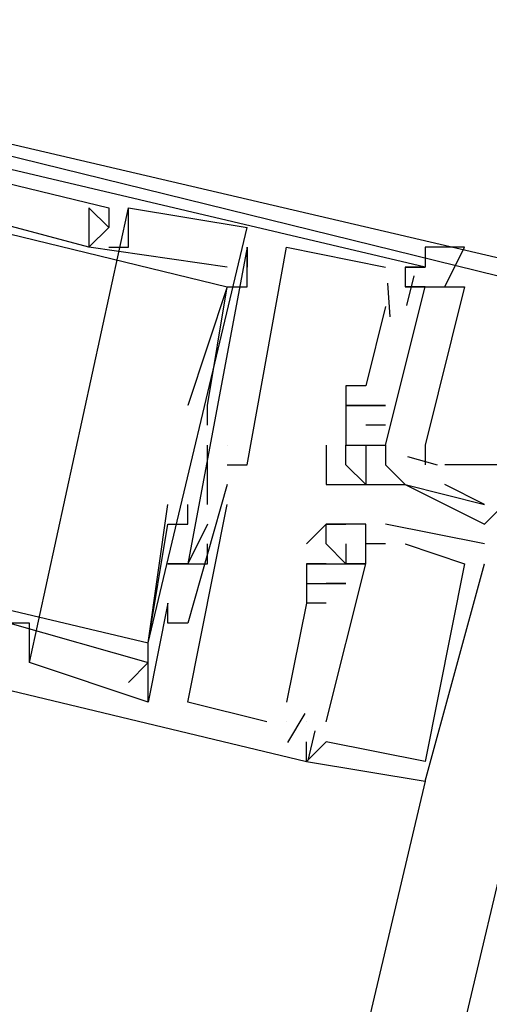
# Model space of a CAD drawing. Header units: feet. Extents: x -79 to 198, y -22 to 181.
# Tile 287 of 318: x 123.7 to 124.017, y 143.827 to 144.491. Entities that reach past the tile are written whole.
import ezdxf

# ---------------------------------------------------------------- set-up
doc = ezdxf.new("R2010")
doc.units = ezdxf.units.FT
doc.layers.add('A-LINEA', color=7, linetype='CONTINUOUS')

msp = doc.modelspace()

# ---------------------------------------------------------------- linework, layer by layer
at = {"layer": 'A-LINEA'}
for p, q in [((123.7067, 144.0578), (123.7733, 144.3644)), ((123.7067, 144.0578), (123.7733, 144.3644)), ((123.7067, 144.0578), (123.7733, 144.3644)), ((123.7467, 144.3644), (123.7467, 144.3644)), ((123.7467, 144.3644), (123.7467, 144.3644)), ((123.7467, 144.3644), (123.7467, 144.3644)), ((123.76, 144.3644), (123.76, 144.3644)), ((123.76, 144.3644), (123.76, 144.3644)), ((123.76, 144.3644), (123.76, 144.3644)), ((123.7733, 144.3644), (123.7733, 144.3644)), ((123.7733, 144.3644), (123.7733, 144.3644)), ((123.7733, 144.3644), (123.7733, 144.3644)), ((123.76, 144.3511), (123.76, 144.3511)), ((123.76, 144.3511), (123.76, 144.3511)), ((123.76, 144.3511), (123.76, 144.3511)), ((123.76, 144.3511), (123.76, 144.3511)), ((123.76, 144.3511), (123.76, 144.3511)), ((123.76, 144.3511), (123.76, 144.3511)), ((123.7867, 144.0711), (123.8533, 144.3511)), ((123.7867, 144.0711), (123.8533, 144.3511)), ((123.7867, 144.0711), (123.8533, 144.3511)), ((123.8533, 144.3511), (123.8533, 144.3511)), ((123.8533, 144.3511), (123.8533, 144.3511)), ((123.8533, 144.3511), (123.8533, 144.3511)), ((123.7467, 144.3378), (123.7467, 144.3378)), ((123.7467, 144.3378), (123.7467, 144.3378)), ((123.7467, 144.3378), (123.7467, 144.3378)), ((123.7467, 144.3378), (123.7467, 144.3378)), ((123.7467, 144.3378), (123.7467, 144.3378)), ((123.7467, 144.3378), (123.7467, 144.3378)), ((123.7467, 144.3378), (123.7467, 144.3378)), ((123.7467, 144.3378), (123.7467, 144.3378)), ((123.7467, 144.3378), (123.7467, 144.3378)), ((123.76, 144.3378), (123.76, 144.3378)), ((123.76, 144.3378), (123.76, 144.3378)), ((123.76, 144.3378), (123.76, 144.3378)), ((123.7733, 144.3378), (123.7733, 144.3378)), ((123.7733, 144.3378), (123.7733, 144.3378)), ((123.7733, 144.3378), (123.7733, 144.3378)), ((123.8533, 144.3378), (123.8533, 144.3244)), ((123.8533, 144.3378), (123.8533, 144.3378)), ((123.8533, 144.3378), (123.8533, 144.3378)), ((123.8533, 144.3378), (123.8533, 144.3244)), ((123.8533, 144.3378), (123.8533, 144.3378)), ((123.8533, 144.3378), (123.8533, 144.3378)), ((123.8533, 144.3378), (123.8533, 144.3244)), ((123.8533, 144.3378), (123.8533, 144.3378)), ((123.8533, 144.3378), (123.8533, 144.3378)), ((123.88, 144.3378), (123.88, 144.3378)), ((123.88, 144.3378), (123.88, 144.3378)), ((123.88, 144.3378), (123.88, 144.3378)), ((123.84, 144.3244), (123.84, 144.3244)), ((123.84, 144.3244), (123.84, 144.3244)), ((123.84, 144.3244), (123.84, 144.3244)), ((123.8533, 144.3244), (123.8533, 144.3244)), ((123.8533, 144.3244), (123.8533, 144.3244)), ((123.8533, 144.3244), (123.8533, 144.3244)), ((123.9467, 144.3244), (123.9467, 144.3244)), ((123.9467, 144.3244), (123.9467, 144.3244)), ((123.9467, 144.3244), (123.9467, 144.3244)), ((123.96, 144.3244), (123.96, 144.3244)), ((123.96, 144.3244), (123.96, 144.3244)), ((123.96, 144.3244), (123.96, 144.3244)), ((123.9733, 144.3244), (123.9733, 144.3244)), ((123.9733, 144.3244), (123.9733, 144.3244)), ((123.9733, 144.3244), (123.9733, 144.3244)), ((123.9657, 144.3184), (123.9609, 144.2984)), ((123.9657, 144.3184), (123.9609, 144.2984)), ((123.9657, 144.3184), (123.9609, 144.2984)), ((123.84, 144.3111), (123.84, 144.3111)), ((123.84, 144.3111), (123.84, 144.3111)), ((123.84, 144.3111), (123.84, 144.3111)), ((123.84, 144.3111), (123.84, 144.3111)), ((123.84, 144.3111), (123.84, 144.3111)), ((123.84, 144.3111), (123.84, 144.3111)), ((123.8533, 144.3111), (123.8533, 144.3111)), ((123.8533, 144.3111), (123.8533, 144.3111)), ((123.8533, 144.3111), (123.8533, 144.3111)), ((123.9479, 144.3136), (123.9495, 144.2909)), ((123.9479, 144.3136), (123.9495, 144.2909)), ((123.9479, 144.3136), (123.9495, 144.2909)), ((123.96, 144.3111), (123.96, 144.3111)), ((123.96, 144.3111), (123.96, 144.3111)), ((123.96, 144.3111), (123.96, 144.3111)), ((123.9733, 144.3111), (123.9733, 144.3111)), ((123.9733, 144.3111), (123.9733, 144.3111)), ((123.9733, 144.3111), (123.9733, 144.3111)), ((123.9467, 144.2978), (123.9333, 144.2444)), ((123.9467, 144.2978), (123.9333, 144.2444)), ((123.9467, 144.2978), (123.9333, 144.2444)), ((123.9467, 144.2978), (123.9467, 144.2978)), ((123.9467, 144.2978), (123.9467, 144.2978)), ((123.9467, 144.2978), (123.9467, 144.2978)), ((123.92, 144.2444), (123.92, 144.2444)), ((123.92, 144.2444), (123.92, 144.2444)), ((123.92, 144.2444), (123.92, 144.2444)), ((123.9333, 144.2444), (123.9333, 144.2444)), ((123.9333, 144.2444), (123.9333, 144.2444)), ((123.9333, 144.2444), (123.9333, 144.2444)), ((123.8133, 144.2311), (123.8133, 144.2311)), ((123.8133, 144.2311), (123.8133, 144.2311)), ((123.8133, 144.2311), (123.8133, 144.2311)), ((123.8267, 144.2311), (123.8267, 144.2311)), ((123.8267, 144.2311), (123.8267, 144.2311)), ((123.8267, 144.2311), (123.8267, 144.2311)), ((123.92, 144.2311), (123.92, 144.2311)), ((123.92, 144.2311), (123.92, 144.2311)), ((123.92, 144.2311), (123.92, 144.2311)), ((123.92, 144.2311), (123.92, 144.2311)), ((123.92, 144.2311), (123.92, 144.2311)), ((123.92, 144.2311), (123.92, 144.2311)), ((123.92, 144.2311), (123.92, 144.2311)), ((123.92, 144.2311), (123.92, 144.2311)), ((123.92, 144.2311), (123.92, 144.2311)), ((123.9333, 144.2311), (123.9333, 144.2311)), ((123.9333, 144.2311), (123.9333, 144.2311)), ((123.9333, 144.2311), (123.9333, 144.2311)), ((123.9333, 144.2311), (123.9333, 144.2311)), ((123.9333, 144.2311), (123.9333, 144.2311)), ((123.9333, 144.2311), (123.9333, 144.2311)), ((123.9333, 144.2311), (123.9333, 144.2311)), ((123.9333, 144.2311), (123.9333, 144.2311)), ((123.9333, 144.2311), (123.9333, 144.2311)), ((123.9333, 144.2311), (123.9333, 144.2311)), ((123.9333, 144.2311), (123.9333, 144.2311)), ((123.9333, 144.2311), (123.9333, 144.2311)), ((123.9467, 144.2311), (123.9467, 144.2311)), ((123.9467, 144.2311), (123.9467, 144.2311)), ((123.9467, 144.2311), (123.9467, 144.2311)), ((123.9467, 144.2311), (123.9467, 144.2311)), ((123.9467, 144.2311), (123.9467, 144.2311)), ((123.9467, 144.2311), (123.9467, 144.2311)), ((123.8267, 144.2178), (123.8267, 144.2178)), ((123.8267, 144.2178), (123.8267, 144.2178)), ((123.8267, 144.2178), (123.8267, 144.2178)), ((123.92, 144.2178), (123.92, 144.2178)), ((123.92, 144.2178), (123.92, 144.2178)), ((123.92, 144.2178), (123.92, 144.2178)), ((123.92, 144.2178), (123.92, 144.2178)), ((123.92, 144.2178), (123.92, 144.2178)), ((123.92, 144.2178), (123.92, 144.2178)), ((123.9467, 144.2178), (123.9333, 144.2178)), ((123.9333, 144.2178), (123.9333, 144.2178)), ((123.9467, 144.2178), (123.9333, 144.2178)), ((123.9333, 144.2178), (123.9333, 144.2178)), ((123.9467, 144.2178), (123.9333, 144.2178)), ((123.9333, 144.2178), (123.9333, 144.2178)), ((123.9467, 144.2178), (123.9467, 144.2178)), ((123.9467, 144.2178), (123.9467, 144.2178)), ((123.9467, 144.2178), (123.9467, 144.2178)), ((123.8267, 144.1644), (123.8267, 144.2044)), ((123.8267, 144.2044), (123.8267, 144.2044)), ((123.8267, 144.1644), (123.8267, 144.2044)), ((123.8267, 144.2044), (123.8267, 144.2044)), ((123.8267, 144.1644), (123.8267, 144.2044)), ((123.8267, 144.2044), (123.8267, 144.2044)), ((123.84, 144.2044), (123.84, 144.2044)), ((123.84, 144.2044), (123.84, 144.2044)), ((123.84, 144.2044), (123.84, 144.2044)), ((123.84, 144.2044), (123.84, 144.2044)), ((123.84, 144.2044), (123.84, 144.2044)), ((123.84, 144.2044), (123.84, 144.2044)), ((123.9067, 144.2044), (123.9067, 144.2044)), ((123.92, 144.2044), (123.92, 144.2044)), ((123.92, 144.2044), (123.92, 144.2044)), ((123.92, 144.2044), (123.92, 144.2044)), ((123.92, 144.2044), (123.92, 144.2044)), ((123.92, 144.2044), (123.92, 144.2044)), ((123.92, 144.2044), (123.92, 144.2044)), ((123.9333, 144.2044), (123.9333, 144.2044)), ((123.9333, 144.2044), (123.9333, 144.2044)), ((123.9333, 144.2044), (123.9333, 144.2044)), ((123.9333, 144.2044), (123.9333, 144.2044)), ((123.9333, 144.2044), (123.9333, 144.2044)), ((123.9467, 144.2044), (123.9467, 144.2044)), ((123.9467, 144.2044), (123.9467, 144.2044)), ((123.9467, 144.2044), (123.9467, 144.2044)), ((123.9467, 144.2044), (123.9467, 144.2044)), ((123.9615, 144.1967), (123.9814, 144.1911)), ((123.9615, 144.1967), (123.9814, 144.1911)), ((123.9615, 144.1967), (123.9814, 144.1911)), ((123.84, 144.1911), (123.84, 144.1911)), ((123.84, 144.1911), (123.84, 144.1911)), ((123.84, 144.1911), (123.84, 144.1911)), ((123.8533, 144.1911), (123.8533, 144.1911)), ((123.8533, 144.1911), (123.8533, 144.1911)), ((123.8533, 144.1911), (123.8533, 144.1911)), ((123.92, 144.1911), (123.92, 144.1911)), ((123.9333, 144.1911), (123.9333, 144.1911)), ((123.9467, 144.1911), (123.9467, 144.1911)), ((124.0267, 144.1911), (123.9867, 144.1911)), ((123.84, 144.1778), (123.84, 144.1778)), ((123.84, 144.1778), (123.84, 144.1778)), ((123.84, 144.1778), (123.84, 144.1778)), ((123.9067, 144.1778), (123.9067, 144.1778)), ((123.92, 144.1778), (123.92, 144.1778)), ((123.9333, 144.1778), (123.9333, 144.1778)), ((123.9467, 144.1778), (123.9467, 144.1778)), ((123.9467, 144.1778), (123.9467, 144.1778)), ((123.96, 144.1778), (123.96, 144.1778)), ((123.96, 144.1778), (123.96, 144.1778)), ((123.96, 144.1778), (123.96, 144.1778)), ((123.96, 144.1778), (123.96, 144.1778)), ((123.8, 144.1644), (123.8, 144.1644)), ((123.8, 144.1644), (123.8, 144.1644)), ((123.8, 144.1644), (123.8, 144.1644)), ((123.8133, 144.1644), (123.8133, 144.1644)), ((123.8133, 144.1644), (123.8133, 144.1644)), ((123.8133, 144.1644), (123.8133, 144.1644)), ((123.8267, 144.1644), (123.8267, 144.1644)), ((123.8267, 144.1644), (123.8267, 144.1644)), ((123.8267, 144.1644), (123.8267, 144.1644)), ((123.84, 144.1644), (123.84, 144.1644)), ((123.84, 144.1644), (123.84, 144.1644)), ((123.84, 144.1644), (123.84, 144.1644)), ((124.0133, 144.1644), (124.0133, 144.1644)), ((124.0267, 144.1644), (124.0133, 144.1511)), ((124.0133, 144.1644), (124.0133, 144.1644)), ((123.8, 144.1511), (123.8, 144.1511)), ((123.8, 144.1511), (123.8, 144.1511)), ((123.8, 144.1511), (123.8, 144.1511)), ((123.8133, 144.1511), (123.8133, 144.1511)), ((123.8133, 144.1511), (123.8133, 144.1511)), ((123.8133, 144.1511), (123.8133, 144.1511)), ((123.8267, 144.1511), (123.8267, 144.1511)), ((123.8267, 144.1511), (123.8267, 144.1511)), ((123.8267, 144.1511), (123.8267, 144.1511)), ((123.9067, 144.1511), (123.9067, 144.1511)), ((123.9067, 144.1511), (123.9067, 144.1511)), ((123.9067, 144.1511), (123.9067, 144.1511)), ((123.9067, 144.1511), (123.9067, 144.1511)), ((123.9067, 144.1511), (123.9067, 144.1511)), ((123.9067, 144.1511), (123.9067, 144.1511)), ((123.92, 144.1511), (123.92, 144.1511)), ((123.92, 144.1511), (123.92, 144.1511)), ((123.92, 144.1511), (123.92, 144.1511)), ((123.92, 144.1511), (123.92, 144.1511)), ((123.92, 144.1511), (123.92, 144.1511)), ((123.92, 144.1511), (123.92, 144.1511)), ((123.9333, 144.1511), (123.9333, 144.1511)), ((123.9333, 144.1511), (123.9333, 144.1511)), ((123.9333, 144.1511), (123.9333, 144.1511)), ((124.0133, 144.1378), (123.9467, 144.1511)), ((123.9467, 144.1511), (123.9467, 144.1511)), ((124.0133, 144.1378), (123.9467, 144.1511)), ((123.9467, 144.1511), (123.9467, 144.1511)), ((124.0133, 144.1378), (123.9467, 144.1511)), ((123.9467, 144.1511), (123.9467, 144.1511)), ((124.0133, 144.1511), (124.0133, 144.1511)), ((123.8267, 144.1378), (123.8267, 144.1378)), ((123.8267, 144.1378), (123.8267, 144.1378)), ((123.8267, 144.1378), (123.8267, 144.1378)), ((123.8933, 144.1378), (123.8933, 144.1378)), ((123.8933, 144.1378), (123.8933, 144.1378)), ((123.8933, 144.1378), (123.8933, 144.1378)), ((123.9067, 144.1378), (123.9067, 144.1378)), ((123.9067, 144.1378), (123.9067, 144.1378)), ((123.9067, 144.1378), (123.9067, 144.1378)), ((123.92, 144.1378), (123.92, 144.1378)), ((123.92, 144.1378), (123.92, 144.1378)), ((123.92, 144.1378), (123.92, 144.1378)), ((123.9333, 144.1378), (123.9333, 144.1378)), ((123.9333, 144.1378), (123.9333, 144.1378)), ((123.9333, 144.1378), (123.9333, 144.1378)), ((123.9333, 144.1378), (123.9333, 144.1378)), ((123.9333, 144.1378), (123.9333, 144.1378)), ((123.9333, 144.1378), (123.9333, 144.1378)), ((123.9467, 144.1378), (123.9467, 144.1378)), ((123.9467, 144.1378), (123.9467, 144.1378)), ((123.9467, 144.1378), (123.9467, 144.1378)), ((123.9467, 144.1378), (123.9467, 144.1378)), ((123.9467, 144.1378), (123.9467, 144.1378)), ((123.9467, 144.1378), (123.9467, 144.1378)), ((123.96, 144.1378), (123.96, 144.1378)), ((123.96, 144.1378), (123.96, 144.1378)), ((123.96, 144.1378), (123.96, 144.1378)), ((124.0133, 144.1378), (124.0133, 144.1378)), ((124.0133, 144.1378), (124.0133, 144.1378)), ((124.0133, 144.1378), (124.0133, 144.1378)), ((123.8, 144.1244), (123.8, 144.1244)), ((123.8, 144.1244), (123.8, 144.1244)), ((123.8, 144.1244), (123.8, 144.1244)), ((123.8133, 144.1244), (123.8133, 144.1244)), ((123.8133, 144.1244), (123.8133, 144.1244)), ((123.8133, 144.1244), (123.8133, 144.1244)), ((123.8133, 144.1244), (123.8133, 144.1244)), ((123.8133, 144.1244), (123.8133, 144.1244)), ((123.8133, 144.1244), (123.8133, 144.1244)), ((123.8133, 144.1244), (123.8133, 144.1244)), ((123.8133, 144.1244), (123.8133, 144.1244)), ((123.8133, 144.1244), (123.8133, 144.1244)), ((123.8267, 144.1244), (123.8267, 144.1244)), ((123.8267, 144.1244), (123.8267, 144.1244)), ((123.8267, 144.1244), (123.8267, 144.1244)), ((123.8267, 144.1244), (123.8267, 144.1244)), ((123.8267, 144.1244), (123.8267, 144.1244)), ((123.8267, 144.1244), (123.8267, 144.1244)), ((123.8933, 144.1244), (123.8933, 144.1244)), ((123.8933, 144.1244), (123.8933, 144.1244)), ((123.8933, 144.1244), (123.8933, 144.1244)), ((123.8933, 144.1244), (123.8933, 144.1244)), ((123.8933, 144.1244), (123.8933, 144.1244)), ((123.8933, 144.1244), (123.8933, 144.1244)), ((123.8933, 144.1244), (123.8933, 144.1244)), ((123.8933, 144.1244), (123.8933, 144.1244)), ((123.8933, 144.1244), (123.8933, 144.1244)), ((123.9067, 144.1244), (123.9067, 144.1244)), ((123.9067, 144.1244), (123.9067, 144.1244)), ((123.9067, 144.1244), (123.9067, 144.1244)), ((123.9067, 144.1244), (123.9067, 144.1244)), ((123.9067, 144.1244), (123.9067, 144.1244)), ((123.9067, 144.1244), (123.9067, 144.1244)), ((123.92, 144.1244), (123.92, 144.1244)), ((123.92, 144.1244), (123.92, 144.1244)), ((123.92, 144.1244), (123.92, 144.1244)), ((123.92, 144.1244), (123.92, 144.1244)), ((123.92, 144.1244), (123.92, 144.1244)), ((123.92, 144.1244), (123.92, 144.1244)), ((123.92, 144.1244), (123.92, 144.1244)), ((123.92, 144.1244), (123.92, 144.1244)), ((123.92, 144.1244), (123.92, 144.1244)), ((123.9333, 144.1244), (123.9333, 144.1244)), ((123.9333, 144.1244), (123.9333, 144.1244)), ((123.9333, 144.1244), (123.9333, 144.1244)), ((123.9333, 144.1244), (123.9333, 144.1244)), ((123.9333, 144.1244), (123.9333, 144.1244)), ((123.9333, 144.1244), (123.9333, 144.1244)), ((124, 144.1244), (124, 144.1244)), ((124, 144.1244), (124, 144.1244)), ((124, 144.1244), (124, 144.1244)), ((124.0133, 144.1244), (124.0133, 144.1244)), ((124.0133, 144.1244), (124.0133, 144.1244)), ((124.0133, 144.1244), (124.0133, 144.1244)), ((123.8933, 144.1111), (123.8933, 144.1111)), ((123.8933, 144.1111), (123.8933, 144.1111)), ((123.8933, 144.1111), (123.8933, 144.1111)), ((123.8933, 144.1111), (123.8933, 144.1111)), ((123.8933, 144.1111), (123.8933, 144.1111)), ((123.8933, 144.1111), (123.8933, 144.1111)), ((123.9067, 144.1111), (123.9067, 144.1111)), ((123.9067, 144.1111), (123.9067, 144.1111)), ((123.9067, 144.1111), (123.9067, 144.1111)), ((123.9067, 144.1111), (123.9067, 144.1111)), ((123.9067, 144.1111), (123.9067, 144.1111)), ((123.9067, 144.1111), (123.9067, 144.1111)), ((123.9067, 144.1111), (123.9067, 144.1111)), ((123.9067, 144.1111), (123.9067, 144.1111)), ((123.9067, 144.1111), (123.9067, 144.1111)), ((123.92, 144.1111), (123.92, 144.1111)), ((123.92, 144.1111), (123.92, 144.1111)), ((123.92, 144.1111), (123.92, 144.1111)), ((123.92, 144.1111), (123.92, 144.1111)), ((123.92, 144.1111), (123.92, 144.1111)), ((123.92, 144.1111), (123.92, 144.1111)), ((123.8, 144.0978), (123.8, 144.0978)), ((123.8, 144.0978), (123.8, 144.0978)), ((123.8, 144.0978), (123.8, 144.0978)), ((123.9067, 144.0978), (123.8933, 144.0978)), ((123.8933, 144.0978), (123.8933, 144.0978)), ((123.8933, 144.0978), (123.8933, 144.0978)), ((123.9067, 144.0978), (123.8933, 144.0978)), ((123.8933, 144.0978), (123.8933, 144.0978)), ((123.8933, 144.0978), (123.8933, 144.0978)), ((123.9067, 144.0978), (123.8933, 144.0978)), ((123.8933, 144.0978), (123.8933, 144.0978)), ((123.8933, 144.0978), (123.8933, 144.0978)), ((123.9067, 144.0978), (123.9067, 144.0978)), ((123.9067, 144.0978), (123.9067, 144.0978)), ((123.9067, 144.0978), (123.9067, 144.0978)), ((123.7067, 144.0844), (123.7067, 144.0844)), ((123.7067, 144.0844), (123.7067, 144.0844)), ((123.7067, 144.0844), (123.7067, 144.0844)), ((123.8, 144.0844), (123.8, 144.0844)), ((123.8, 144.0844), (123.8, 144.0844)), ((123.8, 144.0844), (123.8, 144.0844)), ((123.8133, 144.0844), (123.8133, 144.0844)), ((123.8133, 144.0844), (123.8133, 144.0844)), ((123.8133, 144.0844), (123.8133, 144.0844)), ((123.7867, 144.0711), (123.7867, 144.0711)), ((123.7867, 144.0711), (123.7867, 144.0711)), ((123.7867, 144.0711), (123.7867, 144.0711)), ((123.7867, 144.0711), (123.7867, 144.0711)), ((123.7867, 144.0711), (123.7867, 144.0711)), ((123.7867, 144.0711), (123.7867, 144.0711)), ((123.7067, 144.0578), (123.7067, 144.0578)), ((123.7067, 144.0578), (123.7067, 144.0578)), ((123.7067, 144.0578), (123.7067, 144.0578)), ((123.7733, 144.0444), (123.7867, 144.0578)), ((123.7733, 144.0444), (123.7867, 144.0578)), ((123.7733, 144.0444), (123.7867, 144.0578)), ((123.7867, 144.0578), (123.7867, 144.0578)), ((123.7867, 144.0578), (123.7867, 144.0578)), ((123.7867, 144.0578), (123.7867, 144.0578)), ((123.7733, 144.0444), (123.7733, 144.0444)), ((123.7733, 144.0444), (123.7733, 144.0444)), ((123.7733, 144.0444), (123.7733, 144.0444)), ((123.7867, 144.0311), (123.7867, 144.0311)), ((123.7867, 144.0311), (123.7867, 144.0311)), ((123.7867, 144.0311), (123.7867, 144.0311)), ((123.7867, 144.0311), (123.7867, 144.0311)), ((123.7867, 144.0311), (123.7867, 144.0311)), ((123.7867, 144.0311), (123.7867, 144.0311)), ((123.7867, 144.0311), (123.7867, 144.0311)), ((123.7867, 144.0311), (123.7867, 144.0311)), ((123.7867, 144.0311), (123.7867, 144.0311)), ((123.8133, 144.0311), (123.8133, 144.0311)), ((123.8133, 144.0311), (123.8133, 144.0311)), ((123.8133, 144.0311), (123.8133, 144.0311)), ((123.88, 144.0311), (123.88, 144.0311)), ((123.88, 144.0311), (123.88, 144.0311)), ((123.88, 144.0311), (123.88, 144.0311)), ((123.8667, 144.0178), (123.8667, 144.0178)), ((123.8667, 144.0178), (123.8667, 144.0178)), ((123.8667, 144.0178), (123.8667, 144.0178)), ((123.88, 144.0178), (123.88, 144.0178)), ((123.88, 144.0178), (123.88, 144.0178)), ((123.88, 144.0178), (123.88, 144.0178)), ((123.8922, 144.0235), (123.8806, 144.004)), ((123.8922, 144.0235), (123.8806, 144.004)), ((123.8922, 144.0235), (123.8806, 144.004)), ((123.8933, 144.0178), (123.8933, 144.0178)), ((123.8933, 144.0178), (123.8933, 144.0178)), ((123.8933, 144.0178), (123.8933, 144.0178)), ((123.8933, 144.0178), (123.8933, 144.0178)), ((123.8933, 144.0178), (123.8933, 144.0178)), ((123.8933, 144.0178), (123.8933, 144.0178)), ((123.9067, 144.0178), (123.9067, 144.0178)), ((123.9067, 144.0178), (123.9067, 144.0178)), ((123.9067, 144.0178), (123.9067, 144.0178)), ((123.9067, 144.0178), (123.9067, 144.0178)), ((123.9067, 144.0178), (123.9067, 144.0178)), ((123.9067, 144.0178), (123.9067, 144.0178)), ((123.9067, 144.0178), (123.9067, 144.0178)), ((123.9067, 144.0178), (123.9067, 144.0178)), ((123.9067, 144.0178), (123.9067, 144.0178)), ((123.899, 144.0117), (123.8943, 143.9917)), ((123.899, 144.0117), (123.8943, 143.9917)), ((123.899, 144.0117), (123.8943, 143.9917)), ((123.8933, 144.0044), (123.8933, 144.0044)), ((123.8933, 144.0044), (123.8933, 144.0044)), ((123.8933, 144.0044), (123.8933, 144.0044)), ((123.9067, 144.0044), (123.9067, 144.0044)), ((123.9067, 144.0044), (123.9067, 144.0044)), ((123.9067, 144.0044), (123.9067, 144.0044)), ((123.9067, 144.0044), (123.9067, 144.0044)), ((123.9067, 144.0044), (123.9067, 144.0044)), ((123.9067, 144.0044), (123.9067, 144.0044)), ((123.8933, 143.9911), (123.8933, 143.9911)), ((123.8933, 143.9911), (123.8933, 143.9911)), ((123.8933, 143.9911), (123.8933, 143.9911)), ((123.8933, 143.9911), (123.8933, 143.9911)), ((123.8933, 143.9911), (123.8933, 143.9911)), ((123.8933, 143.9911), (123.8933, 143.9911)), ((123.9733, 143.9911), (123.9733, 143.9911)), ((123.9733, 143.9911), (123.9733, 143.9911)), ((123.9733, 143.9911), (123.9733, 143.9911)), ((123.9733, 143.9778), (122.4, 137.3111)), ((123.9733, 143.9778), (123.9733, 143.9778)), ((123.9733, 143.9778), (123.9733, 143.9778)), ((123.9733, 143.9778), (123.9733, 143.9778))]:
    msp.add_line(p, q, dxfattribs=at)
for points in [[(110.4133, 148.3911), (124.3067, 145.1111), (120.72, 129.9644)], [(110.4133, 148.3911), (124.3067, 145.1111), (120.72, 129.9644)], [(123.2933, 144.4978), (124.1067, 144.2978), (124.3067, 145.1111), (123.4933, 145.2978), (123.2933, 144.4978)], [(123.3067, 144.4978), (124.1067, 144.3111), (124.2933, 145.0978), (123.4933, 145.2844), (123.3067, 144.4978)], [(123.96, 144.3244), (123.9733, 144.3244), (123.2933, 144.4844), (123.2667, 144.3378), (123.28, 144.3244), (123.2667, 144.2578), (123.28, 144.2444)], [(123.96, 144.3244), (123.9733, 144.3244), (123.2933, 144.4844), (123.2667, 144.3378), (123.28, 144.3244), (123.2667, 144.2578), (123.28, 144.2444)], [(123.96, 144.3244), (123.9733, 144.3244), (123.2933, 144.4844), (123.2667, 144.3378), (123.28, 144.3244), (123.2667, 144.2578), (123.28, 144.2444)], [(123.84, 144.3244), (123.7467, 144.3378), (123.76, 144.3511), (123.7467, 144.3644), (123.7467, 144.3378), (123.3467, 144.4444), (123.3467, 144.4578), (123.32, 144.4578), (123.32, 144.4711), (123.32, 144.4578), (123.3333, 144.4578), (123.32, 144.3511), (123.3067, 144.3511), (123.32, 144.3378)], [(123.3067, 144.4578), (123.32, 144.4711), (123.76, 144.3644), (123.76, 144.3511), (123.7467, 144.3378)], [(123.84, 144.3244), (123.7467, 144.3378), (123.76, 144.3511), (123.7467, 144.3644), (123.7467, 144.3378), (123.3467, 144.4444), (123.3467, 144.4578), (123.32, 144.4578), (123.32, 144.4711), (123.32, 144.4578), (123.3333, 144.4578), (123.32, 144.3511), (123.3067, 144.3511), (123.32, 144.3378)], [(123.3067, 144.4578), (123.32, 144.4711), (123.76, 144.3644), (123.76, 144.3511), (123.7467, 144.3378)], [(123.84, 144.3244), (123.7467, 144.3378), (123.76, 144.3511), (123.7467, 144.3644), (123.7467, 144.3378), (123.3467, 144.4444), (123.3467, 144.4578), (123.32, 144.4578), (123.32, 144.4711), (123.32, 144.4578), (123.3333, 144.4578), (123.32, 144.3511), (123.3067, 144.3511), (123.32, 144.3378)], [(123.3067, 144.4578), (123.32, 144.4711), (123.76, 144.3644), (123.76, 144.3511), (123.7467, 144.3378)], [(123.32, 144.3378), (123.3467, 144.4311), (123.84, 144.3111), (123.8133, 144.2311), (123.8133, 144.2311)], [(123.32, 144.3378), (123.3467, 144.4311), (123.84, 144.3111), (123.8133, 144.2311), (123.8133, 144.2311)], [(123.32, 144.3378), (123.3467, 144.4311), (123.84, 144.3111), (123.8133, 144.2311), (123.8133, 144.2311)], [(123.76, 144.3511), (123.7467, 144.3644), (123.7467, 144.3644), (123.7467, 144.3378)], [(123.76, 144.3511), (123.7467, 144.3644), (123.7467, 144.3644), (123.7467, 144.3378)], [(123.76, 144.3511), (123.7467, 144.3644), (123.7467, 144.3644), (123.7467, 144.3378)], [(123.76, 144.3378), (123.7733, 144.3378), (123.7733, 144.3644), (123.8533, 144.3511)], [(123.76, 144.3378), (123.7733, 144.3378), (123.7733, 144.3644), (123.8533, 144.3511)], [(123.76, 144.3378), (123.7733, 144.3378), (123.7733, 144.3644), (123.8533, 144.3511)], [(123.8533, 144.3378), (123.8133, 144.1244), (123.8, 144.1244), (123.8133, 144.1244)], [(123.8533, 144.3378), (123.8133, 144.1244), (123.8, 144.1244), (123.8133, 144.1244)], [(123.8533, 144.3378), (123.8133, 144.1244), (123.8, 144.1244), (123.8133, 144.1244)], [(123.8267, 144.2178), (123.8267, 144.2311), (123.84, 144.3111), (123.8533, 144.3111), (123.8533, 144.3378)], [(123.8267, 144.2178), (123.8267, 144.2311), (123.84, 144.3111), (123.8533, 144.3111), (123.8533, 144.3378)], [(123.8267, 144.2178), (123.8267, 144.2311), (123.84, 144.3111), (123.8533, 144.3111), (123.8533, 144.3378)], [(123.84, 144.1911), (123.8533, 144.1911), (123.88, 144.3378), (123.9467, 144.3244)], [(123.84, 144.1911), (123.8533, 144.1911), (123.88, 144.3378), (123.9467, 144.3244)], [(123.84, 144.1911), (123.8533, 144.1911), (123.88, 144.3378), (123.9467, 144.3244)], [(123.9733, 144.3111), (123.9867, 144.3111), (124, 144.3378), (123.9733, 144.3378), (123.9733, 144.3244), (123.96, 144.3244), (123.96, 144.3111), (123.9733, 144.3111), (123.96, 144.3111)], [(123.9333, 144.2044), (123.9333, 144.2044), (123.9467, 144.2044), (123.9733, 144.3111), (123.96, 144.3111)], [(123.9333, 144.2044), (123.9333, 144.2044), (123.9467, 144.2044), (123.9733, 144.3111), (123.96, 144.3111)], [(123.9333, 144.2044), (123.9333, 144.2044), (123.9467, 144.2044), (123.9733, 144.3111), (123.96, 144.3111)], [(123.9467, 144.2044), (123.9733, 144.3111), (124, 144.3111), (123.9733, 144.2044), (123.9733, 144.1911)], [(123.9467, 144.2044), (123.9733, 144.3111), (124, 144.3111), (123.9733, 144.2044), (123.9733, 144.1911)], [(123.9467, 144.2044), (123.9733, 144.3111), (124, 144.3111), (123.9733, 144.2044), (123.9733, 144.1911)], [(123.3067, 144.2711), (123.28, 144.1911), (123.7867, 144.0711), (123.8, 144.1644), (123.8, 144.1644)], [(123.3067, 144.2711), (123.28, 144.1911), (123.7867, 144.0711), (123.8, 144.1644), (123.8, 144.1644)], [(123.3067, 144.2711), (123.28, 144.1911), (123.7867, 144.0711), (123.8, 144.1644), (123.8, 144.1644)], [(123.9333, 144.2444), (123.92, 144.2444), (123.92, 144.2178), (123.92, 144.2044)], [(123.9333, 144.2444), (123.92, 144.2444), (123.92, 144.2178), (123.92, 144.2044)], [(123.9333, 144.2444), (123.92, 144.2444), (123.92, 144.2178), (123.92, 144.2044)], [(123.92, 144.2311), (123.92, 144.2311), (123.9333, 144.2311), (123.92, 144.2311), (123.9333, 144.2311), (123.9333, 144.2311), (123.9333, 144.2311), (123.9467, 144.2311), (123.9333, 144.2311)], [(123.92, 144.2311), (123.92, 144.2311), (123.9333, 144.2311), (123.92, 144.2311), (123.9333, 144.2311), (123.9333, 144.2311), (123.9333, 144.2311), (123.9467, 144.2311), (123.9333, 144.2311)], [(123.92, 144.2311), (123.92, 144.2311), (123.9333, 144.2311), (123.92, 144.2311), (123.9333, 144.2311), (123.9333, 144.2311), (123.9333, 144.2311), (123.9467, 144.2311), (123.9333, 144.2311)], [(123.9067, 144.2044), (123.9067, 144.1778), (123.92, 144.1778), (123.9467, 144.1778), (123.96, 144.1778), (124.0133, 144.1511)], [(123.92, 144.2044), (123.9333, 144.2044), (123.9333, 144.1778)], [(123.9333, 144.1778), (123.92, 144.1911), (123.92, 144.2044)], [(123.92, 144.2044), (123.92, 144.2044), (123.92, 144.2044), (123.92, 144.2044), (123.92, 144.2044), (123.9333, 144.2044), (123.9333, 144.2044), (123.9467, 144.2044), (123.9467, 144.1911), (123.9467, 144.1911), (123.96, 144.1778)], [(123.84, 144.1778), (123.8133, 144.0844), (123.8, 144.0844), (123.8, 144.0978), (123.7867, 144.0311), (123.7067, 144.0578), (123.7067, 144.0844), (123.6933, 144.0844), (123.6933, 144.0711), (123.6933, 144.0578), (123.24, 144.1644)], [(123.84, 144.1778), (123.8133, 144.0844), (123.8, 144.0844), (123.8, 144.0978), (123.7867, 144.0311), (123.7067, 144.0578), (123.7067, 144.0844), (123.6933, 144.0844), (123.6933, 144.0711), (123.6933, 144.0578), (123.24, 144.1644)], [(123.84, 144.1778), (123.8133, 144.0844), (123.8, 144.0844), (123.8, 144.0978), (123.7867, 144.0311), (123.7067, 144.0578), (123.7067, 144.0844), (123.6933, 144.0844), (123.6933, 144.0711), (123.6933, 144.0578), (123.24, 144.1644)], [(123.2533, 144.1778), (123.28, 144.1644), (123.28, 144.1778), (123.68, 144.0844), (123.68, 144.0711), (123.6933, 144.0711), (123.6933, 144.0844), (123.7867, 144.0578)], [(123.2533, 144.1778), (123.28, 144.1644), (123.28, 144.1778), (123.68, 144.0844), (123.68, 144.0711), (123.6933, 144.0711), (123.6933, 144.0844), (123.7867, 144.0578)], [(123.2533, 144.1778), (123.28, 144.1644), (123.28, 144.1778), (123.68, 144.0844), (123.68, 144.0711), (123.6933, 144.0711), (123.6933, 144.0844), (123.7867, 144.0578)], [(123.96, 144.1778), (123.96, 144.1778), (123.96, 144.1778), (123.96, 144.1778), (124.0133, 144.1644), (124.0133, 144.1644)], [(124.0133, 144.1644), (123.9867, 144.1778), (123.9867, 144.1778)], [(123.7867, 144.0311), (123.7867, 144.0711), (123.8, 144.1511), (123.8133, 144.1511), (123.8133, 144.1644)], [(123.7867, 144.0311), (123.7867, 144.0711), (123.8, 144.1511), (123.8133, 144.1511), (123.8133, 144.1644)], [(123.7867, 144.0311), (123.7867, 144.0711), (123.8, 144.1511), (123.8133, 144.1511), (123.8133, 144.1644)], [(123.8667, 144.0178), (123.8133, 144.0311), (123.84, 144.1644)], [(123.8667, 144.0178), (123.8133, 144.0311), (123.84, 144.1644)], [(123.8667, 144.0178), (123.8133, 144.0311), (123.84, 144.1644)], [(123.2267, 144.1511), (123.8933, 143.9911), (123.8933, 144.0044)], [(123.2267, 144.1511), (123.8933, 143.9911), (123.8933, 144.0044)], [(123.2267, 144.1511), (123.8933, 143.9911), (123.8933, 144.0044)], [(123.8267, 144.1511), (123.8133, 144.1244), (123.8267, 144.1244), (123.8267, 144.1378)], [(123.8267, 144.1511), (123.8133, 144.1244), (123.8267, 144.1244), (123.8267, 144.1378)], [(123.8267, 144.1511), (123.8133, 144.1244), (123.8267, 144.1244), (123.8267, 144.1378)], [(123.9467, 144.1378), (123.9333, 144.1378), (123.9333, 144.1511), (123.92, 144.1511), (123.9067, 144.1511), (123.8933, 144.1378)], [(123.9467, 144.1378), (123.9333, 144.1378), (123.9333, 144.1511), (123.92, 144.1511), (123.9067, 144.1511), (123.8933, 144.1378)], [(123.9467, 144.1378), (123.9333, 144.1378), (123.9333, 144.1511), (123.92, 144.1511), (123.9067, 144.1511), (123.8933, 144.1378)], [(123.92, 144.1378), (123.92, 144.1244), (123.9067, 144.1378), (123.9067, 144.1511), (123.92, 144.1511)], [(123.92, 144.1378), (123.92, 144.1244), (123.9067, 144.1378), (123.9067, 144.1511), (123.92, 144.1511)], [(123.92, 144.1378), (123.92, 144.1244), (123.9067, 144.1378), (123.9067, 144.1511), (123.92, 144.1511)], [(123.8933, 144.1244), (123.8933, 144.1244), (123.8933, 144.1244), (123.9067, 144.1244), (123.9067, 144.1244), (123.92, 144.1244), (123.92, 144.1244), (123.9333, 144.1244), (123.9333, 144.1378)], [(123.8933, 144.1244), (123.8933, 144.1244), (123.8933, 144.1244), (123.9067, 144.1244), (123.9067, 144.1244), (123.92, 144.1244), (123.92, 144.1244), (123.9333, 144.1244), (123.9333, 144.1378)], [(123.8933, 144.1244), (123.8933, 144.1244), (123.8933, 144.1244), (123.9067, 144.1244), (123.9067, 144.1244), (123.92, 144.1244), (123.92, 144.1244), (123.9333, 144.1244), (123.9333, 144.1378)], [(123.96, 144.1378), (123.96, 144.1378), (124, 144.1244), (124, 144.1244), (123.9733, 143.9911), (123.9733, 143.9911), (123.9067, 144.0044)], [(123.96, 144.1378), (123.96, 144.1378), (124, 144.1244), (124, 144.1244), (123.9733, 143.9911), (123.9733, 143.9911), (123.9067, 144.0044)], [(123.96, 144.1378), (123.96, 144.1378), (124, 144.1244), (124, 144.1244), (123.9733, 143.9911), (123.9733, 143.9911), (123.9067, 144.0044)], [(123.9467, 144.1378), (123.9467, 144.1378), (123.9467, 144.1378), (123.9333, 144.1378), (123.9333, 144.1378)], [(123.9467, 144.1378), (123.9467, 144.1378), (123.9467, 144.1378), (123.9333, 144.1378), (123.9333, 144.1378)], [(123.9467, 144.1378), (123.9467, 144.1378), (123.9467, 144.1378), (123.9333, 144.1378), (123.9333, 144.1378)], [(123.8933, 144.1244), (123.9067, 144.1244), (123.8933, 144.1244), (123.8933, 144.0978), (123.88, 144.0311)], [(123.8933, 144.1244), (123.9067, 144.1244), (123.8933, 144.1244), (123.8933, 144.0978), (123.88, 144.0311)], [(123.8933, 144.1244), (123.9067, 144.1244), (123.8933, 144.1244), (123.8933, 144.0978), (123.88, 144.0311)], [(123.9067, 144.0044), (123.8933, 143.9911), (123.9733, 143.9778), (123.9733, 143.9778), (124.0133, 144.1244)], [(123.9067, 144.0044), (123.8933, 143.9911), (123.9733, 143.9778), (123.9733, 143.9778), (124.0133, 144.1244)], [(123.9067, 144.0044), (123.8933, 143.9911), (123.9733, 143.9778), (123.9733, 143.9778), (124.0133, 144.1244)], [(123.9067, 144.0178), (123.9333, 144.1244), (123.92, 144.1244)], [(123.9067, 144.0178), (123.9333, 144.1244), (123.92, 144.1244)], [(123.9067, 144.0178), (123.9333, 144.1244), (123.92, 144.1244)], [(123.8933, 144.1111), (123.8933, 144.1111), (123.9067, 144.1111)], [(123.8933, 144.1111), (123.8933, 144.1111), (123.9067, 144.1111)], [(123.8933, 144.1111), (123.8933, 144.1111), (123.9067, 144.1111)], [(123.9067, 144.1111), (123.92, 144.1111), (123.9067, 144.1111)], [(123.9067, 144.1111), (123.92, 144.1111), (123.9067, 144.1111)], [(123.9067, 144.1111), (123.92, 144.1111), (123.9067, 144.1111)]]:
    msp.add_lwpolyline(points, dxfattribs=at)

doc.saveas('drawing.dxf')
